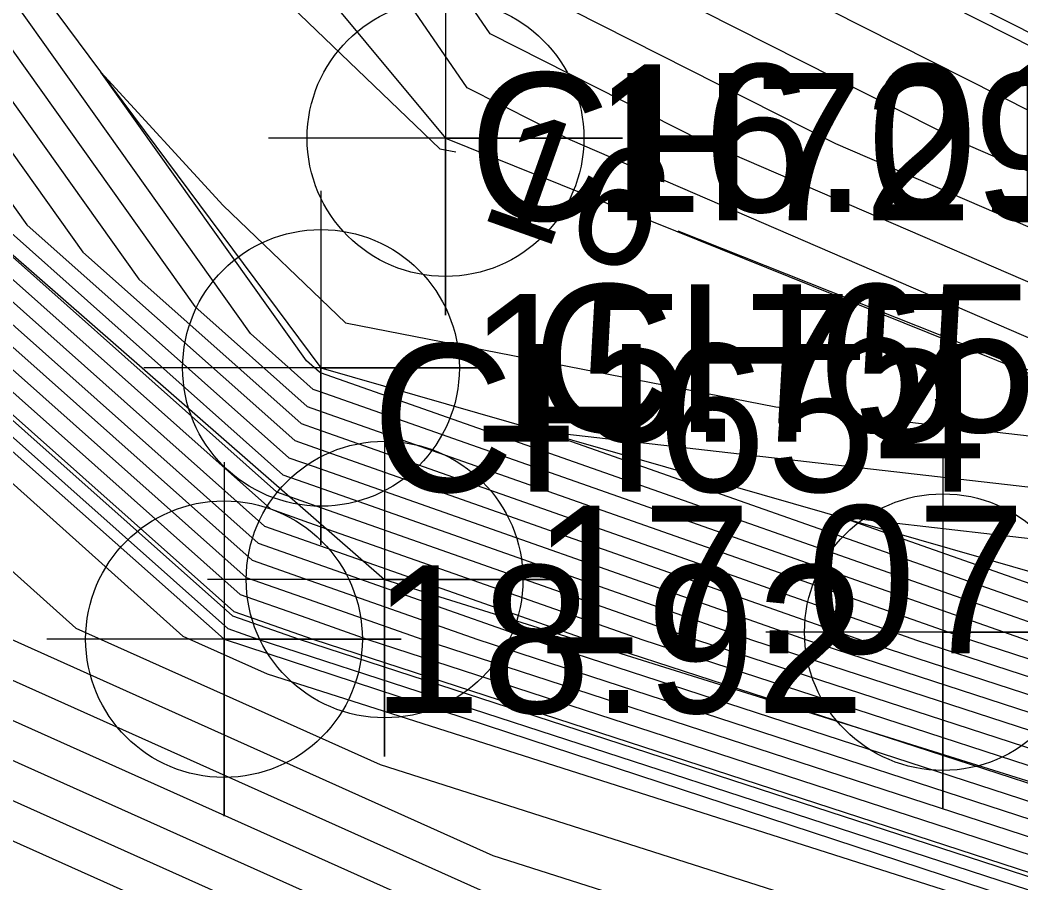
# Model space of a CAD drawing. Extents: x 2531902 to 2533249, y 715219 to 716099.
# Drawn here: x 2532692.13 to 2532709.09, y 715634.72 to 715649.34 of the extents above; entities that cross this region are included whole.
import ezdxf

# ---------------------------------------------------------------- set-up
doc = ezdxf.new("R2010")
doc.units = 0
for name, color, linetype in [('DTM Contours Major', 7, 'Continuous'), ('DTM Contours Major Text', 7, 'Continuous'), ('DTM Contours Minor', 7, 'Continuous'), ('Exist DTM Breakline', 7, 'Continuous'), ('Exist DTM Breakline Cogo Elevation', 7, 'Continuous'), ('Exist DTM Breakline Cogo Number', 7, 'Continuous'), ('Exist DTM Breakline Cogo Point CELL', 7, 'Continuous'), ('Exist DTM Breakline Underwater', 7, 'Continuous'), ('Exist DTM Breakline Underwater Cogo Elevation', 7, 'Continuous'), ('Exist DTM Breakline Underwater Cogo Number', 7, 'Continuous'), ('Exist DTM Breakline Underwater Cogo Point CELL', 7, 'Continuous'), ('Exist DTM Drainline', 7, 'Continuous'), ('Exist DTM Drainline Cogo Elevation', 7, 'Continuous'), ('Exist DTM Drainline Cogo Point CELL', 7, 'Continuous'), ('Exist Hydro Stream or Body of Water', 7, 'Continuous'), ('Scratch_Level_2', 7, 'Continuous')]:
    doc.layers.add(name, color=color, linetype=linetype)

msp = doc.modelspace()

# ---------------------------------------------------------------- linework, layer by layer
at = {"layer": 'DTM Contours Major'}
for points in [[(2532737.37, 715630.195), (2532734.519, 715630.627), (2532734.167, 715630.68), (2532728.764, 715632.559), (2532713.824, 715637.321), (2532713.421, 715637.449), (2532709.196, 715638.824), (2532697.196, 715643.047), (2532697.098, 715643.082), (2532696.035, 715644.027), (2532679.899, 715666.702), (2532679.893, 715666.711), (2532679.876, 715666.752), (2532679.875, 715666.753), (2532679.797, 715667.006), (2532679.994, 715666.896), (2532680.065, 715666.76), (2532689.19, 715656.805), (2532699.24, 715647.16), (2532699.515, 715647.106)], [(2532692.396, 715664.735), (2532696.006, 715659.496), (2532701.259, 715651.839), (2532710.439, 715647.191), (2532712.911, 715646.123), (2532715.06, 715646.253), (2532720.754, 715645.939), (2532735.071, 715645.127), (2532735.759, 715645.088), (2532741.045, 715643.047), (2532754.382, 715638.895), (2532755.242, 715638.628), (2532760.446, 715637.816), (2532760.69, 715637.832), (2532779.291, 715638.999), (2532783.02, 715638.265)], [(2532674.529, 715657.71), (2532672.706, 715658.283), (2532669.358, 715655.677), (2532669.391, 715655.408), (2532669.64, 715655.324), (2532669.93, 715655.106), (2532682.035, 715650.435), (2532694.89, 715638.9), (2532696.316, 715638.261), (2532713.679, 715632.717), (2532713.962, 715632.678), (2532738.178, 715624.046), (2532738.122, 715621.369), (2532750.341, 715622.225), (2532752.309, 715621.919)], [(2532685.255, 715654.828), (2532691.3, 715646.332), (2532696.58, 715641.634), (2532697.068, 715641.462), (2532704.54, 715638.833), (2532713.504, 715635.916), (2532714.36, 715635.643), (2532723.662, 715632.678), (2532735.847, 715628.442), (2532736.64, 715628.322), (2532753.273, 715625.799), (2532757.258, 715625.179), (2532759.557, 715625.11), (2532775.441, 715624.38), (2532776.659, 715624.324)], [(2532683.669, 715652.707), (2532686.565, 715648.638), (2532696.063, 715640.186), (2532696.941, 715639.877), (2532699.885, 715638.841), (2532713.588, 715634.382), (2532714.896, 715633.965), (2532718.561, 715632.797), (2532737.526, 715626.203), (2532738.761, 715626.016), (2532745.314, 715625.023), (2532758.183, 715623.02), (2532765.608, 715622.796), (2532771.866, 715622.509), (2532775.8, 715622.328)], [(2532674.126, 715647.354), (2532676.074, 715645.889), (2532680.793, 715644.068), (2532685.805, 715639.571), (2532705.874, 715630.573), (2532713.943, 715627.997), (2532721.165, 715626.984), (2532734.505, 715622.229), (2532734.391, 715616.753), (2532735.587, 715613.371), (2532737.979, 715613.025), (2532743.455, 715612.508), (2532753.726, 715614.247), (2532759.739, 715613.652), (2532760.112, 715613.48)], [(2532703.273, 715645.77), (2532712.12, 715642.254), (2532713.794, 715641.93)]]:
    msp.add_lwpolyline(points, dxfattribs=at)
at = {"layer": 'DTM Contours Minor'}
for points in [[(2532680.377, 715703.411), (2532683.035, 715696.042), (2532688.479, 715677.55), (2532689.156, 715675.253), (2532689.371, 715674.523), (2532691.1, 715668.649), (2532692.249, 715666.399), (2532692.997, 715665.313), (2532700.808, 715653.975), (2532701.649, 715652.75), (2532712.687, 715647.161), (2532713.097, 715646.983), (2532713.454, 715647.005), (2532714.399, 715646.953), (2532734.12, 715645.834), (2532735.067, 715645.781), (2532742.348, 715642.969), (2532754.069, 715639.321)], [(2532679.367, 715700.173), (2532686.165, 715677.082), (2532683.7, 715679.591), (2532686.71, 715673.827), (2532687.789, 715667.373), (2532688.156, 715666.595), (2532691.703, 715662.81), (2532700.481, 715650.017), (2532705.944, 715647.251), (2532712.54, 715644.401), (2532718.271, 715644.75), (2532733.463, 715643.911), (2532736.973, 715643.712), (2532737.141, 715643.703), (2532738.437, 715643.202), (2532755.008, 715638.044), (2532755.568, 715637.87), (2532758.956, 715637.342), (2532759.115, 715637.352), (2532771.225, 715638.112), (2532782.415, 715635.91), (2532797.554, 715641.39), (2532801.86, 715642.63)], [(2532680.59, 715698.796), (2532687.536, 715675.203), (2532687.73, 715674.542), (2532687.792, 715674.332), (2532689.998, 715666.839), (2532690.141, 715666.559), (2532690.234, 715666.424), (2532691.203, 715665.017), (2532700.87, 715650.928), (2532708.191, 715647.221), (2532712.726, 715645.262), (2532716.665, 715645.502), (2532727.108, 715644.925), (2532736.022, 715644.42), (2532736.45, 715644.395), (2532739.741, 715643.124), (2532754.695, 715638.47)], [(2532802.238, 715642.032), (2532782.087, 715634.737), (2532767.193, 715637.669), (2532758.327, 715637.112), (2532758.211, 715637.105), (2532755.731, 715637.491), (2532755.321, 715637.619), (2532739.704, 715642.48), (2532738.594, 715642.559), (2532737.463, 715643.027), (2532719.877, 715643.999), (2532712.354, 715643.541), (2532703.696, 715647.281), (2532700.092, 715649.106), (2532694.301, 715657.546), (2532685.803, 715666.613), (2532684.925, 715668.478), (2532684.401, 715671.608), (2532674.717, 715690.15)], [(2532737.1, 715642.385), (2532721.483, 715643.247), (2532712.168, 715642.68), (2532701.448, 715647.311), (2532699.703, 715648.195), (2532696.898, 715652.282), (2532683.451, 715666.63), (2532682.691, 715668.242), (2532682.104, 715669.374)], [(2532680.17, 715665.452), (2532695.088, 715644.488), (2532696.994, 715642.792), (2532697.17, 715642.73), (2532708.265, 715638.826), (2532713.437, 715637.143), (2532713.931, 715636.985), (2532727.744, 715632.583), (2532734.503, 715630.233), (2532734.943, 715630.166), (2532750.583, 715627.794)], [(2532680.44, 715664.202), (2532694.141, 715644.949), (2532696.891, 715642.503), (2532697.145, 715642.413), (2532707.334, 715638.828), (2532713.454, 715636.836), (2532714.038, 715636.65), (2532726.723, 715632.606), (2532734.839, 715629.785), (2532735.368, 715629.705), (2532754.145, 715626.858), (2532756.43, 715626.915), (2532765.962, 715628.742), (2532762.782, 715626.183), (2532777.586, 715625.503), (2532778.432, 715625.464), (2532781.602, 715625.476), (2532796.599, 715625.363), (2532796.712, 715625.362), (2532796.887, 715625.399), (2532820.079, 715630.296)], [(2532680.711, 715662.952), (2532693.194, 715645.41), (2532696.787, 715642.213), (2532697.119, 715642.096), (2532706.403, 715638.829), (2532713.471, 715636.529), (2532714.146, 715636.314), (2532725.703, 715632.63), (2532735.175, 715629.337), (2532735.792, 715629.244), (2532756.457, 715626.11), (2532756.888, 715626.043), (2532757.137, 715626.036), (2532776.871, 715625.128), (2532778.124, 715625.071), (2532782.819, 715625.089), (2532796.483, 715624.986), (2532796.744, 715624.984), (2532797.148, 715625.069), (2532818.278, 715629.531)], [(2532680.982, 715661.701), (2532692.247, 715645.871), (2532696.684, 715641.923), (2532697.094, 715641.779), (2532705.471, 715638.831), (2532713.487, 715636.222), (2532714.253, 715635.978), (2532724.683, 715632.654), (2532735.511, 715628.89), (2532736.216, 715628.783), (2532754.865, 715625.955), (2532757.073, 715625.611), (2532758.347, 715625.573), (2532776.156, 715624.754), (2532777.816, 715624.678), (2532784.036, 715624.702), (2532796.367, 715624.609), (2532796.776, 715624.606), (2532797.409, 715624.739), (2532816.477, 715628.766)], [(2532681.524, 715659.201), (2532690.353, 715646.793), (2532696.477, 715641.344), (2532697.043, 715641.145), (2532703.609, 715638.834), (2532713.521, 715635.609), (2532714.467, 715635.307), (2532722.642, 715632.701), (2532736.183, 715627.994), (2532737.064, 715627.861), (2532751.681, 715625.644), (2532757.443, 715624.748), (2532760.767, 715624.647), (2532774.726, 715624.006), (2532777.201, 715623.892), (2532786.471, 715623.928), (2532796.136, 715623.855), (2532796.841, 715623.85), (2532797.93, 715624.08), (2532812.876, 715627.235)], [(2532681.795, 715657.95), (2532689.406, 715647.255), (2532696.373, 715641.055), (2532697.018, 715640.828), (2532702.678, 715638.836), (2532713.538, 715635.302), (2532714.575, 715634.971), (2532721.622, 715632.725), (2532736.519, 715627.547), (2532737.489, 715627.399), (2532750.09, 715625.489), (2532757.628, 715624.316), (2532761.978, 715624.184), (2532774.011, 715623.631), (2532776.893, 715623.499), (2532787.688, 715623.54), (2532796.02, 715623.478), (2532796.873, 715623.471), (2532798.191, 715623.75), (2532811.075, 715626.47)], [(2532682.066, 715656.7), (2532688.459, 715647.716), (2532696.27, 715640.765), (2532696.992, 715640.511), (2532701.747, 715638.838), (2532713.554, 715634.995), (2532714.682, 715634.636), (2532720.601, 715632.749), (2532736.855, 715627.099), (2532737.913, 715626.938), (2532748.498, 715625.333), (2532757.813, 715623.884), (2532763.188, 715623.722), (2532773.296, 715623.257), (2532776.585, 715623.106), (2532788.906, 715623.153), (2532795.904, 715623.101), (2532796.905, 715623.093), (2532798.452, 715623.42), (2532809.275, 715625.705)], [(2532682.336, 715655.45), (2532687.512, 715648.177), (2532696.166, 715640.475), (2532696.967, 715640.194), (2532700.816, 715638.839), (2532713.571, 715634.688), (2532714.789, 715634.3), (2532719.581, 715632.773), (2532737.191, 715626.651), (2532738.337, 715626.477), (2532746.906, 715625.178), (2532757.998, 715623.452), (2532764.398, 715623.259), (2532772.581, 715622.883), (2532776.277, 715622.713), (2532790.123, 715622.766), (2532795.789, 715622.724), (2532796.937, 715622.715), (2532798.713, 715623.09), (2532807.474, 715624.94)], [(2532681.549, 715654.816), (2532682.878, 715652.949), (2532685.618, 715649.099), (2532695.959, 715639.896), (2532696.916, 715639.56), (2532698.953, 715638.843), (2532713.604, 715634.075), (2532715.003, 715633.629), (2532717.54, 715632.82), (2532737.862, 715625.756), (2532739.186, 715625.555), (2532743.722, 715624.867), (2532758.368, 715622.588), (2532766.819, 715622.333), (2532771.15, 715622.134), (2532775.661, 715621.927), (2532792.558, 715621.992), (2532795.557, 715621.969), (2532797.001, 715621.958), (2532799.234, 715622.43), (2532803.873, 715623.409)], [(2532681.7, 715653.735), (2532683.149, 715651.699), (2532684.671, 715649.56), (2532695.856, 715639.607), (2532696.89, 715639.243), (2532698.022, 715638.844), (2532713.621, 715633.768), (2532715.111, 715633.293), (2532716.52, 715632.844), (2532738.198, 715625.308), (2532739.61, 715625.094), (2532742.13, 715624.712), (2532758.553, 715622.157), (2532768.029, 715621.871), (2532770.435, 715621.76), (2532775.353, 715621.534), (2532793.775, 715621.605), (2532795.442, 715621.592), (2532797.033, 715621.58), (2532799.495, 715622.1), (2532802.072, 715622.644)], [(2532681.851, 715652.654), (2532683.42, 715650.449), (2532683.724, 715650.021), (2532695.752, 715639.317), (2532696.865, 715638.926), (2532697.091, 715638.846), (2532713.638, 715633.461), (2532715.218, 715632.958), (2532715.5, 715632.868), (2532738.534, 715624.86), (2532740.034, 715624.633), (2532740.538, 715624.556), (2532758.738, 715621.725), (2532769.239, 715621.408), (2532769.72, 715621.386), (2532775.045, 715621.141), (2532794.993, 715621.218), (2532795.326, 715621.215), (2532797.066, 715621.202), (2532799.756, 715621.77), (2532800.271, 715621.879), (2532825.827, 715627.523)], [(2532682.001, 715651.572), (2532682.777, 715650.482), (2532690.122, 715643.946), (2532695.649, 715639.028), (2532696.16, 715638.848), (2532705.016, 715635.966), (2532713.655, 715633.155), (2532714.479, 715632.892), (2532737.701, 715624.819), (2532738.87, 715624.413), (2532738.946, 715624.401), (2532745.88, 715623.322), (2532758.923, 715621.293), (2532766.449, 715621.066), (2532770.449, 715620.945), (2532774.737, 715620.748), (2532790.801, 715620.81), (2532796.21, 715620.83), (2532797.098, 715620.824), (2532798.47, 715621.114), (2532803.901, 715622.313)], [(2532681.787, 715649.161), (2532693.073, 715639.034), (2532698.228, 715636.723), (2532713.731, 715631.773), (2532715.403, 715631.539), (2532737.443, 715623.682), (2532737.33, 715618.219), (2532754.561, 715619.426), (2532758.918, 715620.164), (2532759.276, 715620.128), (2532759.832, 715619.872), (2532762.685, 715620.327), (2532772.87, 715620.019), (2532774.121, 715619.962), (2532778.811, 715619.98), (2532783.105, 715619.996), (2532796.357, 715619.409), (2532797.382, 715619.588), (2532797.854, 715619.53), (2532798.133, 715619.713), (2532799.275, 715620.232), (2532807.884, 715622.457)], [(2532713.029, 715641.979), (2532716.741, 715641.26), (2532724.694, 715641.744), (2532736.373, 715641.099), (2532747.184, 715636.626), (2532755.897, 715636.002), (2532769.535, 715632.777), (2532754.794, 715629.951), (2532743.458, 715629.668), (2532734.095, 715631.088), (2532733.831, 715631.128), (2532729.784, 715632.535), (2532713.717, 715637.657), (2532713.404, 715637.756), (2532710.127, 715638.823), (2532697.221, 715643.364), (2532697.201, 715643.371), (2532696.982, 715643.566), (2532693.501, 715648.458), (2532695.572, 715646.199), (2532697.642, 715644.211), (2532704.931, 715642.789), (2532712.237, 715641.951), (2532713.029, 715641.979)], [(2532681.538, 715647.888), (2532691.256, 715639.168), (2532700.139, 715635.185), (2532713.784, 715630.829), (2532716.843, 715630.4), (2532736.709, 715623.319), (2532736.539, 715615.164), (2532736.549, 715615.135), (2532736.57, 715615.132), (2532736.617, 715615.128), (2532757.62, 715618.685), (2532759.392, 715618.509), (2532762.143, 715617.241), (2532773.58, 715619.066), (2532773.975, 715619.47), (2532774.163, 715619.461), (2532795.746, 715618.505), (2532797.59, 715618.827), (2532798.439, 715618.722), (2532798.941, 715619.051), (2532800.996, 715619.985), (2532816.486, 715623.99)], [(2532681.29, 715646.615), (2532689.439, 715639.303), (2532702.051, 715633.648), (2532713.837, 715629.885), (2532718.284, 715629.262), (2532735.974, 715622.956), (2532735.823, 715615.694), (2532736.229, 715614.547), (2532737.039, 715614.43), (2532738.896, 715614.255), (2532756.322, 715617.206), (2532759.507, 715616.89), (2532764.454, 715614.609), (2532771.942, 715615.804), (2532774.584, 715618.512), (2532775.847, 715618.455), (2532795.135, 715617.6), (2532797.797, 715618.066), (2532799.024, 715617.915), (2532799.75, 715618.389), (2532802.717, 715619.738)], [(2532681.042, 715645.341), (2532687.622, 715639.437), (2532703.963, 715632.11), (2532713.89, 715628.941), (2532719.724, 715628.123), (2532735.24, 715622.592), (2532735.107, 715616.223), (2532735.908, 715613.959), (2532737.509, 715613.727), (2532741.176, 715613.381), (2532755.024, 715615.726), (2532759.623, 715615.271), (2532766.765, 715611.978), (2532770.304, 715612.543), (2532775.194, 715617.554), (2532777.532, 715617.449), (2532794.524, 715616.696), (2532798.005, 715617.305), (2532799.61, 715617.107), (2532800.558, 715617.728), (2532804.439, 715619.492)], [(2532680.545, 715642.795), (2532683.988, 715639.705), (2532707.786, 715629.035), (2532713.996, 715627.053), (2532722.605, 715625.845), (2532733.771, 715621.865), (2532733.675, 715617.282), (2532735.267, 715612.783), (2532738.448, 715612.322), (2532745.734, 715611.634), (2532752.429, 715612.768), (2532759.855, 715612.033), (2532764.702, 715609.798)], [(2532716.602, 715641.188), (2532719.688, 715640.59), (2532726.3, 715640.993), (2532736.01, 715640.456), (2532750.047, 715634.648), (2532754.857, 715634.304), (2532762.386, 715632.523), (2532754.248, 715630.963), (2532739.896, 715630.605), (2532733.671, 715631.549), (2532733.495, 715631.576), (2532730.804, 715632.511), (2532713.61, 715637.992), (2532713.387, 715638.063), (2532711.058, 715638.821), (2532700.961, 715642.374), (2532712.558, 715641.045), (2532716.602, 715641.188)], [(2532720.174, 715640.397), (2532722.634, 715639.92), (2532727.906, 715640.241), (2532735.646, 715639.814), (2532752.91, 715632.67), (2532753.818, 715632.605), (2532755.238, 715632.27), (2532753.703, 715631.975), (2532736.334, 715631.542), (2532733.246, 715632.01), (2532733.159, 715632.024), (2532731.825, 715632.487), (2532713.502, 715638.328), (2532713.37, 715638.37), (2532711.989, 715638.819), (2532706.002, 715640.926), (2532712.879, 715640.138), (2532720.174, 715640.397)], [(2532682.171, 715639.84), (2532709.697, 715627.498), (2532714.049, 715626.108), (2532724.046, 715624.707), (2532733.036, 715621.502), (2532732.959, 715617.812), (2532734.946, 715612.195), (2532738.918, 715611.62)]]:
    msp.add_lwpolyline(points, dxfattribs=at)
at = {"layer": 'Exist DTM Breakline'}
msp.add_lwpolyline([(2532640.477, 715745.834), (2532656.325, 715713.388), (2532665.291, 715689.806), (2532682.108, 715650.808), (2532695.585, 715638.849), (2532713.668, 715632.91)], dxfattribs=at)
at = {"layer": 'Exist DTM Breakline Cogo Point CELL'}
for points in [[(2532698.305, 715642.86), (2532698.305, 715636.86), (2532698.305, 715639.86), (2532701.305, 715639.86), (2532695.305, 715639.86)], [(2532695.585, 715641.849), (2532695.585, 715635.849), (2532695.585, 715638.849), (2532698.585, 715638.849), (2532692.585, 715638.849)]]:
    msp.add_lwpolyline(points, dxfattribs=at)
for centre in [(2532698.305, 715639.86), (2532695.585, 715638.849)]:
    msp.add_circle(centre, 2.344, dxfattribs=at)
at = {"layer": 'Exist DTM Breakline Underwater'}
for points in [[(2532646.748, 715755.182), (2532668.676, 715717.147), (2532677.241, 715702.567), (2532689.842, 715666.582), (2532701.723, 715652.924), (2532713.134, 715647.155), (2532737.59, 715643.253), (2532756.176, 715636.457), (2532783.406, 715639.452), (2532803.254, 715642.171), (2532813.801, 715644.931), (2532836.277, 715651.081), (2532865.559, 715653.815), (2532885.826, 715645.124), (2532889.946, 715643.683), (2532906.865, 715630.423), (2532927.34, 715618.228), (2532957.965, 715607.729), (2532978.566, 715598.571), (2533001.091, 715586.568), (2533028.19, 715572.821)], [(2532642.404, 715750.56), (2532658.799, 715717.787), (2532669.356, 715695.376), (2532679.885, 715666.767), (2532697.228, 715643.446), (2532713.346, 715638.817), (2532732.829, 715632.464), (2532756.843, 715626.148), (2532779.072, 715626.28), (2532796.688, 715625.652), (2532823.757, 715631.859), (2532837.11, 715635.289), (2532855.521, 715634.196), (2532877.341, 715623.453), (2532903.322, 715612.979), (2532923.748, 715606.844), (2532938.002, 715599.697), (2532947.164, 715595.611), (2532973.382, 715584.595), (2532998.348, 715572.794), (2533019.077, 715559.415)]]:
    msp.add_lwpolyline(points, dxfattribs=at)
at = {"layer": 'Exist DTM Breakline Underwater Cogo Point CELL'}
for points in [[(2532697.228, 715646.446), (2532697.228, 715640.446), (2532697.228, 715643.446), (2532700.228, 715643.446), (2532694.228, 715643.446)], [(2532707.763, 715641.968), (2532707.763, 715635.968), (2532707.763, 715638.968), (2532710.763, 715638.968), (2532704.763, 715638.968)]]:
    msp.add_lwpolyline(points, dxfattribs=at)
for centre in [(2532697.228, 715643.446), (2532707.763, 715638.968)]:
    msp.add_circle(centre, 2.344, dxfattribs=at)
at = {"layer": 'Exist DTM Drainline'}
msp.add_lwpolyline([(2532646.088, 715748.574), (2532662.801, 715718.401), (2532671.966, 715697.708), (2532683.278, 715666.632), (2532699.337, 715647.34), (2532712.159, 715642.172)], dxfattribs=at)
at = {"layer": 'Exist DTM Drainline Cogo Point CELL'}
msp.add_lwpolyline([(2532699.337, 715650.34), (2532699.337, 715644.34), (2532699.337, 715647.34), (2532702.337, 715647.34), (2532696.337, 715647.34)], dxfattribs=at)
msp.add_circle((2532699.337, 715647.34), 2.344, dxfattribs=at)
at = {"layer": 'Exist Hydro Stream or Body of Water'}
msp.add_lwpolyline([(2532681.888, 715652.383), (2532683.487, 715650.136), (2532695.727, 715639.245), (2532696.858, 715638.846), (2532713.642, 715633.385), (2532715.245, 715632.874), (2532738.618, 715624.748), (2532740.14, 715624.518), (2532758.785, 715621.617), (2532769.542, 715621.292), (2532774.968, 715621.043), (2532795.297, 715621.121), (2532797.074, 715621.107), (2532799.821, 715621.688), (2532825.866, 715627.44)], dxfattribs=at)
at = {"layer": 'Scratch_Level_2'}
msp.add_lwpolyline([(2532642.721, 715744.733), (2532658.993, 715713.136), (2532668.965, 715688.516), (2532685.182, 715651.328), (2532698.305, 715639.86), (2532714.664, 715634.736)], dxfattribs=at)

# ---------------------------------------------------------------- texts
at = {"layer": 'DTM Contours Major Text'}
msp.add_text('16', height=2, rotation=340.4308, dxfattribs=at).set_placement((2532699.856, 715646.002))
at = {"layer": 'Exist DTM Breakline Cogo Elevation'}
for s, p in [('17.07', (2532700.805, 715638.61)), ('18.92', (2532698.085, 715637.599))]:
    msp.add_text(s, height=2.5, dxfattribs=at).set_placement(p)
at = {"layer": 'Exist DTM Breakline Cogo Number'}
for s, p in [('CH653', (2532700.805, 715642.36)), ('CH654', (2532698.085, 715641.349))]:
    msp.add_text(s, height=2.5, dxfattribs=at).set_placement(p)
at = {"layer": 'Exist DTM Breakline Underwater Cogo Elevation'}
msp.add_text('15.75', height=2.5, dxfattribs=at).set_placement((2532699.728, 715642.196))
at = {"layer": 'Exist DTM Breakline Underwater Cogo Number'}
msp.add_text('CH729', height=2.5, dxfattribs=at).set_placement((2532699.728, 715645.946))
at = {"layer": 'Exist DTM Drainline Cogo Elevation'}
msp.add_text('16.01', height=2.5, dxfattribs=at).set_placement((2532701.837, 715646.09))

doc.saveas('drawing.dxf')
